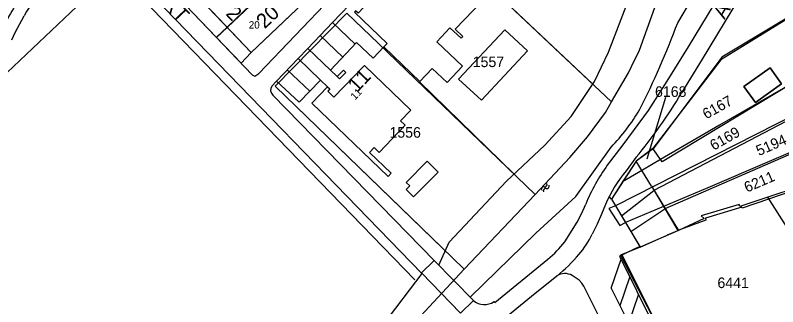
# Model space of a CAD drawing. Extents: x 148816 to 151297, y 399515 to 402500.
# Drawn here: x 150207.2 to 150337.1, y 400288.6 to 400338.2 of the extents above; entities that cross this region are included whole.
import ezdxf

# ---------------------------------------------------------------- set-up
doc = ezdxf.new("R2010")
doc.units = 0
for name, color, linetype in [('B01 Hoofdgebouw  [T] Norm', 7, 'Continuous'), ('B01 hoofgebouw', 7, 'Continuous'), ('B02 Bijgebouw  [D] Norm', 7, 'Continuous'), ('B07 Tussenmuur  [T] Norm', 7, 'Continuous'), ('G01 perceelsgrens', 7, 'Continuous'), ('G02 sectiegrens', 7, 'Continuous'), ('S05 Water  Norm', 7, 'Continuous'), ('T01 Muur  [D] Gem', 7, 'Continuous'), ('T04 Haag heg  [D] Gem', 7, 'Continuous'), ('T09 Insteek water  [T] Norm', 7, 'Continuous'), ('V00 Kant verharding algemeen  [T] Norm', 7, 'Continuous'), ('V00 Kant verharding algemeen secundair  [T] Gem', 7, 'Continuous'), ('Z01 perceelnummer', 7, 'Continuous'), ('Z02 huisnummer', 7, 'Continuous'), ('Z02 Huisnummer  [Tekst] Norm', 7, 'Continuous'), ('Z06 straatnaam', 7, 'Continuous')]:
    doc.layers.add(name, color=color, linetype=linetype)

msp = doc.modelspace()

# ---------------------------------------------------------------- linework, layer by layer
at = {"layer": 'B01 Hoofdgebouw  [T] Norm'}
for p, q in [((150247.37, 400331.92), (150235.22, 400344.66)), ((150256.14, 400340.26), (150247.37, 400331.92)), ((150282.69, 400327.38), (150290.59, 400335.78)), ((150290.59, 400335.78), (150294.46, 400332.17)), ((150294.46, 400332.17), (150286.61, 400323.79)), ((150335.76, 400329.3), (150331.31, 400326.11)), ((150337.72, 400326.56), (150335.76, 400329.3)), ((150286.61, 400323.79), (150282.69, 400327.38)), ((150331.31, 400326.11), (150333.28, 400323.38)), ((150333.28, 400323.38), (150337.72, 400326.56)), ((150312.95, 400313.38), (150308.72, 400306.92)), ((150315.55, 400309.11), (150312.95, 400313.38)), ((150308.72, 400306.92), (150313.63, 400298.74)), ((150313.63, 400298.74), (150318.21, 400300.74))]:
    msp.add_line(p, q, dxfattribs=at)
msp.add_lwpolyline([(150294.44, 400360.72), (150289.95, 400365.04), (150266.08, 400339.96), (150266.51, 400339.55), (150265.57, 400338.59), (150265.15, 400338.99), (150264.95, 400338.77), (150270.5, 400333.43), (150269.93, 400332.84), (150276.11, 400326.98), (150278.19, 400329.18), (150280.73, 400326.79), (150283.36, 400329.57), (150278.97, 400333.73), (150281.23, 400336.11), (150283.12, 400334.32), (150283.41, 400334.62), (150282.12, 400335.85), (150288.28, 400342.35)], dxfattribs=at)
msp.add_lwpolyline([(150269.17, 400314.87), (150268.3, 400315.71), (150267.51, 400314.88), (150271.23, 400311.33), (150270.7, 400310.77), (150257.68, 400323.26), (150260.35, 400326.06), (150260.74, 400325.68), (150260.39, 400325.32), (150261.46, 400324.3), (150266.65, 400329.71), (150274.58, 400322.09), (150272.82, 400320.24), (150273.6, 400319.5)], close=True, dxfattribs=at)
at = {"layer": 'B01 hoofgebouw'}
for points in [[(150247.37, 400331.92), (150235.22, 400344.66), (150236.3, 400345.69), (150220.99, 400361.78), (150219.89, 400360.76), (150211.64, 400369.38)], [(150266.51, 400339.55), (150265.57, 400338.59), (150265.15, 400338.99), (150264.95, 400338.77), (150270.5, 400333.43), (150269.93, 400332.84), (150276.11, 400326.98), (150278.19, 400329.18), (150280.73, 400326.79), (150283.36, 400329.57), (150278.97, 400333.73), (150281.23, 400336.11), (150283.12, 400334.32), (150283.41, 400334.62), (150282.12, 400335.85), (150288.28, 400342.35), (150289.57, 400341.14), (150289.93, 400341.52), (150285.26, 400345.97), (150290.28, 400351.24), (150288.19, 400354.15), (150294.43, 400360.73)], [(150247.37, 400331.92), (150256.14, 400340.26), (150252.05, 400344.55)], [(150286.61, 400323.79), (150294.46, 400332.17), (150290.59, 400335.78), (150282.69, 400327.38), (150286.61, 400323.79)], [(150269.17, 400314.87), (150268.3, 400315.71), (150267.51, 400314.88), (150271.23, 400311.33), (150270.7, 400310.77), (150257.68, 400323.26), (150260.35, 400326.06), (150260.74, 400325.68), (150260.39, 400325.32), (150261.46, 400324.3), (150266.65, 400329.71), (150274.58, 400322.09), (150272.82, 400320.24), (150273.6, 400319.5), (150269.17, 400314.87)], [(150333.28, 400323.38), (150331.31, 400326.11), (150335.76, 400329.3), (150337.72, 400326.56), (150333.28, 400323.38)], [(150273.74, 400308.53), (150274.36, 400309.18), (150273.74, 400309.77), (150277.34, 400313.36), (150279.21, 400311.49), (150275.03, 400307.31), (150273.74, 400308.53)], [(150315.55, 400309.11), (150312.95, 400313.38), (150308.72, 400306.92), (150313.56, 400298.85), (150313.63, 400298.74), (150318.21, 400300.74)], [(150315.55, 400309.11), (150320.14, 400301.58), (150318.21, 400300.74)]]:
    msp.add_lwpolyline(points, dxfattribs=at)
at = {"layer": 'B02 Bijgebouw  [D] Norm'}
for p, q in [((150315.55, 400309.11), (150320.05, 400301.54)), ((150310.43, 400304.06), (150315.97, 400308.4)), ((150312.04, 400301.38), (150317.83, 400305.27)), ((150318.21, 400300.74), (150320.05, 400301.54))]:
    msp.add_line(p, q, dxfattribs=at)
at = {"layer": 'B07 Tussenmuur  [T] Norm'}
msp.add_line((150249.99, 400342.65), (150243.26, 400336.23), dxfattribs=at)
at = {"layer": 'G01 perceelsgrens'}
for points in [[(150259.78, 400352.03), (150261.72, 400349.98), (150263.92, 400347.67), (150259.67, 400343.62), (150254.1, 400338.34), (150254.09, 400338.32), (150247.37, 400331.89), (150245.63, 400330.08), (150241.46, 400334.45)], [(150241.46, 400334.45), (150250.02, 400342.6), (150259.78, 400352.03)], [(150361.91, 400351.79), (150327.55, 400331.11), (150315.86, 400315.47)], [(150282.55, 400348.23), (150308.77, 400323.48)], [(150365.89, 400342.6), (150352.57, 400334.53), (150341.74, 400327.9), (150327.14, 400319.49), (150317.07, 400313.65)], [(150237.54, 400338.57), (150241.46, 400334.45)], [(150283.67, 400294.95), (150281.63, 400296.92), (150251.45, 400326.17), (150263.65, 400338.63)], [(150263.65, 400338.63), (150269.05, 400333.42), (150295.72, 400307.72)], [(150368.37, 400336.79), (150355.72, 400329.2), (150346.94, 400324.85), (150309.4, 400305.78)], [(150370.79, 400331.11), (150355.04, 400321.47), (150346.07, 400317.83), (150325.16, 400308.86), (150311.13, 400302.9)], [(150373.82, 400324.06), (150352.52, 400312.23), (150350.07, 400311.86), (150348.49, 400311.64), (150340.56, 400308.95), (150335.4, 400307.24)], [(150315.86, 400315.47), (150312.95, 400313.38), (150310.64, 400309.85)], [(150317.07, 400313.65), (150315.86, 400315.47)], [(150317.07, 400313.65), (150314, 400311.83), (150310.64, 400309.85)], [(150310.64, 400309.85), (150308.72, 400306.92), (150309.4, 400305.78)], [(150335.4, 400307.24), (150330.62, 400305.65), (150330.52, 400305.97), (150324.01, 400304.09), (150324.55, 400303.58), (150320.14, 400301.58), (150313.63, 400298.74)], [(150344.12, 400293.49), (150335.4, 400307.24)], [(150309.4, 400305.78), (150308.27, 400305.32), (150310.19, 400302.4), (150311.13, 400302.9)], [(150311.13, 400302.9), (150313.63, 400298.74)], [(150313.63, 400298.74), (150310.28, 400297.37), (150322.43, 400273.94)]]:
    msp.add_lwpolyline(points, dxfattribs=at)
at = {"layer": 'G02 sectiegrens'}
for points in [[(150312.16, 400329.53), (150313.5, 400332.31), (150317.71, 400344.07)], [(150308.77, 400323.48), (150311.63, 400328.43), (150312.16, 400329.53)], [(150295.72, 400307.72), (150301.65, 400314.01), (150304.68, 400317.55), (150307.72, 400321.67), (150308.77, 400323.48)], [(150283.67, 400294.95), (150295.72, 400307.72)], [(150259.61, 400264.46), (150268.25, 400276), (150274.71, 400285.35), (150283.67, 400294.95)]]:
    msp.add_lwpolyline(points, dxfattribs=at)
at = {"layer": 'S05 Water  Norm'}
for centre, start, end in [((150297.19, 400308.59), 78.4951, 202.3502), ((150297.54, 400308.3), 78.4951, 202.3502), ((150297.36, 400309.42), 258.4951, 22.3502), ((150297.71, 400309.13), 258.4951, 22.3502)]:
    msp.add_arc(centre, 0.425, start, end, dxfattribs=at)
at = {"layer": 'T01 Muur  [D] Gem'}
msp.add_lwpolyline([(150263.08, 400328.88), (150262.01, 400327.79), (150262.39, 400327.42), (150263.46, 400328.51), (150263.08, 400328.88)], dxfattribs=at)
at = {"layer": 'T04 Haag heg  [D] Gem'}
for p, q in [((150224.15, 400345.91), (150275.26, 400293.14)), ((150305.59, 400326.48), (150289.8, 400341.38)), ((150243.26, 400336.23), (150241.44, 400334.49)), ((150343.29, 400328.95), (150317.37, 400313.29)), ((150292.17, 400311.17), (150276.03, 400326.9)), ((150280.04, 400298.46), (150251.45, 400326.17)), ((150348.57, 400318.64), (150317.83, 400305.27)), ((150317.37, 400313.29), (150315.81, 400315.53))]:
    msp.add_line(p, q, dxfattribs=at)
for points in [[(150224.15, 400345.91), (150194.94, 400318.29), (150203.48, 400309.36)], [(150345.11, 400341.63), (150327.37, 400330.64), (150315.76, 400315.51), (150312.95, 400313.38)], [(150368.58, 400336.74), (150355.92, 400329.26), (150315.97, 400308.4)], [(150339.99, 400308.45), (150331.02, 400305.38), (150330.96, 400305.54), (150324.74, 400303.65), (150324.82, 400303.32), (150320.05, 400301.54)], [(150310.52, 400297.39), (150323, 400272.47), (150321.26, 400267.87), (150330.29, 400250)]]:
    msp.add_lwpolyline(points, dxfattribs=at)
at = {"layer": 'T09 Insteek water  [T] Norm'}
for p, q in [((150320.03, 400336.97), (150325.22, 400345.8)), ((150308.26, 400331.97), (150311.85, 400341.41)), ((150305.83, 400326.97), (150308.26, 400331.97)), ((150301.9, 400321), (150305.83, 400326.97)), ((150297.41, 400316.08), (150301.9, 400321)), ((150290.86, 400309.95), (150297.41, 400316.08)), ((150302.66, 400307.33), (150308.69, 400315.78)), ((150281.07, 400299.55), (150290.86, 400309.95)), ((150295.87, 400301.09), (150302.66, 400307.33)), ((150284.71, 400290.27), (150295.87, 400301.09)), ((150279.3, 400295.68), (150281.07, 400299.55)), ((150276.42, 400294.26), (150269.39, 400284.97))]:
    msp.add_line(p, q, dxfattribs=at)
for centre, radius, start, end in [((150179.28, 400389.78), 150.33, 333.2658, 339.4349), ((150282.74, 400340.57), 35.89, 316.3104, 329.1196)]:
    msp.add_arc(centre, radius, start, end, dxfattribs=at)
at = {"layer": 'V00 Kant verharding algemeen  [T] Norm'}
for p, q in [((150207.37, 400370.32), (150247.5, 400328.12)), ((150248.64, 400328.3), (150268.43, 400349.08)), ((150225.31, 400347.03), (150276.42, 400294.26)), ((150331, 400342.02), (150324.19, 400330.76)), ((150321.86, 400332.86), (150326.25, 400340.1)), ((150207.17, 400335.33), (150208.68, 400338.16)), ((150265.05, 400333.34), (150261.2, 400337)), ((150206.61, 400334.04), (150207.17, 400335.33)), ((150260.85, 400328.9), (150256.99, 400332.59)), ((150318.25, 400327.02), (150321.86, 400332.86)), ((150245.61, 400330.01), (150247.37, 400331.92)), ((150259.17, 400327.19), (150255.35, 400330.87)), ((150324.19, 400330.76), (150320.66, 400325.01)), ((150247.5, 400328.12), (150247.98, 400327.87)), ((150247.98, 400327.87), (150248.64, 400328.3)), ((150315.05, 400322.02), (150318.25, 400327.02)), ((150251.07, 400324.61), (150278.58, 400296.41)), ((150310.71, 400316.14), (150315.05, 400322.02)), ((150308.04, 400312.69), (150310.71, 400316.14)), ((150312.89, 400313.98), (150311.24, 400311.75)), ((150308.72, 400306.92), (150308.36, 400307.35)), ((150303.62, 400304.43), (150304.35, 400306.07)), ((150307.7, 400306), (150307.03, 400304.36)), ((150302.88, 400303), (150303.62, 400304.43)), ((150307.03, 400304.36), (150306.31, 400302.66)), ((150300.79, 400299.64), (150302.88, 400303)), ((150306.31, 400302.66), (150305.43, 400300.95)), ((150313.56, 400298.86), (150310.08, 400297.18)), ((150310.08, 400297.18), (150322.21, 400272.82)), ((150276.36, 400294.35), (150278.53, 400296.46)), ((150278.53, 400296.46), (150285.21, 400289.65)), ((150288.86, 400289.27), (150297.91, 400296.66)), ((150283, 400287.48), (150276.36, 400294.35)), ((150295.1, 400290.37), (150299.44, 400293.81)), ((150303.24, 400293.11), (150302.05, 400293.89)), ((150303.71, 400292.6), (150303.24, 400293.11)), ((150304.05, 400292.08), (150303.71, 400292.6)), ((150325.05, 400250), (150304.05, 400292.08)), ((150285.21, 400289.65), (150283, 400287.48)), ((150288.74, 400289.44), (150288.86, 400289.27)), ((150289.8, 400285.98), (150295.1, 400290.37))]:
    msp.add_line(p, q, dxfattribs=at)
for points in [[(150322.29, 400400.87), (150267.18, 400342.66), (150266.87, 400342.95), (150261.2, 400337)], [(150269.93, 400332.84), (150268.12, 400330.92), (150265.32, 400333.63), (150260.85, 400328.9), (150262.01, 400327.79)], [(150256.99, 400332.59), (150255.35, 400330.87)], [(150251.69, 400327.03), (150250.87, 400326.16)], [(150260.35, 400326.06), (150259.17, 400327.19), (150255.54, 400323.41), (150251.69, 400327.03)]]:
    msp.add_lwpolyline(points, dxfattribs=at)
for centre, radius, start, end in [((150232.74, 400323.85), 30.21, 140.1397, 155.8642), ((150228.22, 400327.17), 22.42, 134.0239, 150.6449), ((150251.86, 400325.5), 1.2, 146.4821, 228.3397), ((150248.92, 400367.3), 83.28, 320.1913, 329.4837), ((150334.99, 400293.33), 33.19, 144.3083, 157.4209), ((150331.48, 400295.33), 26.07, 140.9392, 155.8235), ((150292.27, 400306.98), 14.48, 319.0242, 335.3715), ((150284.92, 400312.1), 20.18, 310.0832, 321.8721), ((150280.31, 400317.12), 30.16, 309.3797, 319.3881), ((150300.81, 400291.73), 2.49, 60.1856, 123.3256), ((150287.11, 400291.86), 2.92, 229.3379, 303.8531)]:
    msp.add_arc(centre, radius, start, end, dxfattribs=at)
at = {"layer": 'V00 Kant verharding algemeen secundair  [T] Gem'}
for p, q in [((150259.1, 400334.79), (150262.95, 400331.13)), ((150253.49, 400328.92), (150257.35, 400325.29)), ((150308.7, 400291.76), (150310.38, 400296.65)), ((150310.2, 400288.76), (150311.86, 400293.6)), ((150308.7, 400291.76), (150320.85, 400267.36)), ((150311.69, 400285.75), (150313.36, 400290.6))]:
    msp.add_line(p, q, dxfattribs=at)
for points in [[(150261.2, 400337), (150256.99, 400332.59)], [(150255.35, 400330.87), (150251.69, 400327.03)]]:
    msp.add_lwpolyline(points, dxfattribs=at)
at = {"layer": 'Z01 perceelnummer'}
msp.add_lwpolyline([(150317.92, 400324.24), (150314.74, 400313.7)], dxfattribs=at)

# ---------------------------------------------------------------- texts
for s, p in [('1557', (150285.1, 400329.41)), ('6168', (150316.16, 400324.34)), ('1556', (150270.92, 400317.38)), ('6441', (150326.79, 400291.75))]:
    msp.add_text(s, height=1.8, dxfattribs=at).set_placement(p)
for s, rotation, p in [('6167', 29.2889, (150324.89, 400320.48)), ('6169', 29.4584, (150326.16, 400315.15)), ('5194', 23.4779, (150333.85, 400314.24)), ('6211', 23.2592, (150331.82, 400308))]:
    msp.add_text(s, height=1.8, rotation=rotation, dxfattribs=at).set_placement(p)
at = {"layer": 'Z02 huisnummer'}
for s, rotation, p in [('20', 43.6621, (150249.67, 400335.84)), ('2', 313.6226, (150242.9, 400338.42)), ('11', 46.4189, (150265.37, 400324.95))]:
    msp.add_text(s, height=2.5, rotation=rotation, dxfattribs=at).set_placement(p)
at = {"layer": 'Z02 Huisnummer  [Tekst] Norm'}
msp.add_text('20', height=1.25, dxfattribs=at).set_placement((150246.95, 400335.98))
msp.add_text('11', height=1.25, rotation=46.417, dxfattribs=at).set_placement((150265.05, 400323.72))
at = {"layer": 'Z06 straatnaam'}
for s, rotation, p in [('ANGELAPAD', 59.6652, (150327.99, 400337.44)), ('LEIJERT', 313.419, (150226.01, 400346.54))]:
    msp.add_text(s, height=2.5, rotation=rotation, dxfattribs=at).set_placement(p)

doc.saveas('drawing.dxf')
